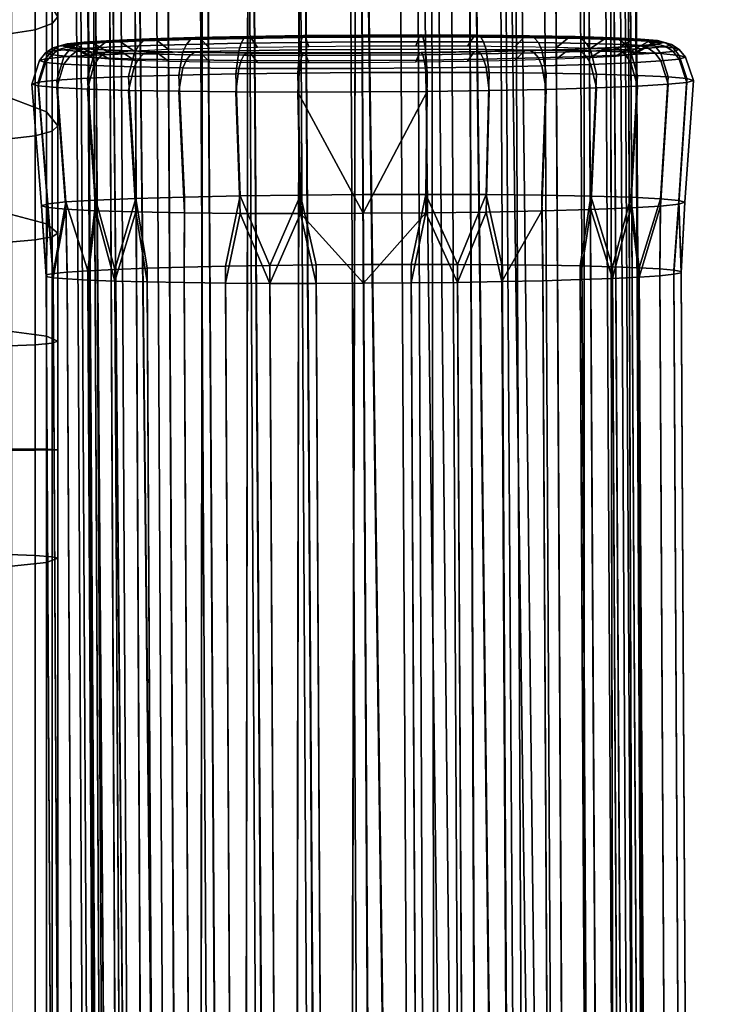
# Model space of a CAD drawing. Header units: millimetres. Extents: x -270 to 270, y -271 to 337.
# Tile 412 of 460: x 238 to 269, y 114 to 158. Entities that reach past the tile are written whole.
import ezdxf

# ---------------------------------------------------------------- set-up
doc = ezdxf.new("R2010")
doc.units = ezdxf.units.MM
doc.header["$MEASUREMENT"] = 0
for name, color, linetype in [('podnoz', 7, 'Continuous'), ('podrucky dopl', 251, 'Continuous'), ('ram', 7, 'Continuous')]:
    doc.layers.add(name, color=color, linetype=linetype)

msp = doc.modelspace()

# ---------------------------------------------------------------- meshes
at = {"layer": 'podnoz'}
mesh = msp.add_polyface(dxfattribs=at)
corners = [(240.059, 252.184, 15.725), (242.268, -156.572, 15.725), (242.059, -156.573, 18), (239.85, 252.182, 18), (241.887, 252.193, 11.16), (244.097, -156.562, 11.16), (242.937, -156.568, 13.399), (240.728, 252.187, 13.399), (245.509, 252.213, 7.538), (247.719, -156.542, 7.538), (245.72, -156.553, 9.161), (243.511, 252.202, 9.161), (250.075, 252.238, 5.709), (252.284, -156.518, 5.709), (249.958, -156.53, 6.378), (247.748, 252.225, 6.378), (254.624, 252.262, 5.709), (256.833, -156.493, 5.709), (254.559, -156.505, 5.5), (252.35, 252.25, 5.5), (259.189, 252.287, 7.538), (261.399, -156.469, 7.538), (259.16, -156.481, 6.378), (256.95, 252.275, 6.378), (262.812, 252.307, 11.16), (265.021, -156.449, 11.16), (263.397, -156.458, 9.161), (261.188, 252.298, 9.161), (264.641, 252.316, 15.725), (266.85, -156.439, 15.725), (266.181, -156.443, 13.399), (263.972, 252.313, 13.399), (264.641, 252.316, 20.275), (266.85, -156.439, 20.275), (267.059, -156.438, 18), (264.849, 252.318, 18), (262.812, 252.307, 24.84), (265.021, -156.449, 24.84), (266.181, -156.443, 22.601), (263.972, 252.313, 22.601), (259.189, 252.287, 28.462), (261.399, -156.469, 28.462), (263.397, -156.458, 26.839), (261.188, 252.298, 26.839), (254.624, 252.262, 30.291), (256.833, -156.493, 30.291), (259.16, -156.481, 29.622), (256.95, 252.275, 29.622), (250.075, 252.238, 30.291), (252.284, -156.518, 30.291), (254.559, -156.505, 30.5), (252.35, 252.25, 30.5), (245.509, 252.213, 28.462), (247.719, -156.542, 28.462), (249.958, -156.53, 29.622), (247.748, 252.225, 29.622), (241.887, 252.193, 24.84), (244.097, -156.562, 24.84), (245.72, -156.553, 26.839), (243.511, 252.202, 26.839), (240.059, 252.184, 20.275), (242.268, -156.572, 20.275), (242.937, -156.568, 22.601), (240.728, 252.187, 22.601), (253.162, 197.671, 636.814), (254.685, -80.934, 645.017), (256.959, -80.928, 644.804), (258.121, 197.807, 635.776), (259.285, -80.935, 644.132), (261.522, -80.957, 642.968), (256.482, 197.777, 636.358), (263.518, -80.994, 641.342), (260.2, 197.819, 634.628), (246.124, 195.941, 614.053), (248.205, 195.952, 612.904), (247.81, -81.646, 622.076), (250.556, 196, 612.147), (253.162, 196.088, 611.865), (252.373, -81.675, 620.24)]
mesh.append_faces([[corners[k] for k in face] for face in [(0, 1, 2, 3), (4, 5, 6, 7), (7, 6, 1, 0), (8, 9, 10, 11), (12, 13, 14, 15), (15, 14, 9, 8), (11, 10, 5, 4), (16, 17, 18, 19), (20, 21, 22, 23), (23, 22, 17, 16), (24, 25, 26, 27), (28, 29, 30, 31), (31, 30, 25, 24), (27, 26, 21, 20), (19, 18, 13, 12), (32, 33, 34, 35), (36, 37, 38, 39), (39, 38, 33, 32), (40, 41, 42, 43), (44, 45, 46, 47), (47, 46, 41, 40), (43, 42, 37, 36), (48, 49, 50, 51), (52, 53, 54, 55), (55, 54, 49, 48), (56, 57, 58, 59), (60, 61, 62, 63), (3, 2, 61, 60), (63, 62, 57, 56), (59, 58, 53, 52), (51, 50, 45, 44), (35, 34, 29, 28), (64, 65, 66, 66), (67, 68, 69, 69), (68, 70, 66, 66), (71, 72, 69, 69), (73, 74, 75, 75), (76, 77, 78, 78)]])
mesh = msp.add_polyface(dxfattribs=at)
corners = [(263.48, 196.852, 617.283), (264.214, 198.677, 618.529), (264.626, 197.03, 619.358), (259.686, 196.469, 613.686), (260.613, 199.302, 614.219), (261.994, 196.678, 615.496), (255.447, 197.398, 612.003), (255.769, 196.211, 612.133), (253.162, 196.088, 611.865), (250.575, 199.393, 611.899), (250.556, 196, 612.147), (245.997, 201.777, 613.608), (248.205, 195.952, 612.904), (246.124, 195.941, 614.053), (244.331, 195.962, 615.542), (248.194, 200.565, 612.535), (258.12, 196.354, 612.878), (253.137, 198.28, 611.726), (240.947, 196.55, 626.975), (243.051, -81.228, 637.141), (241.699, 196.73, 629.322), (242.845, 196.908, 631.397), (245.841, -81.089, 641.372), (244.331, 197.082, 633.184), (244.214, -81.156, 639.377), (247.842, -81.03, 642.992), (248.204, 197.405, 635.802), (246.124, 197.249, 634.664), (250.083, -80.984, 644.147), (250.556, 197.548, 636.547), (252.41, -80.952, 644.812), (253.162, 197.671, 636.814), (259.285, -80.935, 644.132), (258.121, 197.807, 635.776), (256.482, 197.777, 636.358), (260.2, 197.819, 634.628), (261.522, -80.957, 642.968), (263.518, -80.994, 641.342), (261.994, 197.797, 633.138), (265.377, 197.54, 626.912), (264.625, 197.658, 629.263), (266.295, -81.104, 637.102), (263.48, 197.744, 631.344), (265.139, -81.044, 639.342), (256.959, -80.928, 644.804), (266.96, -81.169, 634.775), (265.652, 197.386, 624.308), (245.813, -81.609, 623.702), (250.047, -81.668, 620.912), (244.193, -81.559, 625.703), (241.699, 196.101, 619.417), (242.845, 196.016, 617.337), (242.371, -81.434, 630.269), (240.673, 196.374, 624.372), (240.947, 196.22, 621.768), (243.037, -81.499, 627.942), (265.118, -81.447, 625.667), (265.377, 197.209, 621.705), (266.281, -81.375, 627.903), (263.491, -81.514, 623.672), (256.922, -81.651, 620.232), (261.49, -81.573, 622.053), (259.249, -81.619, 620.897), (266.954, -81.303, 630.228), (242.378, -81.3, 634.816)]
mesh.append_faces([[corners[k] for k in face] for face in [(0, 1, 2, 2), (3, 4, 5, 5), (6, 7, 8, 8), (9, 8, 10, 10), (11, 12, 13, 13), (11, 13, 14, 14), (15, 10, 12, 12), (6, 16, 7, 7), (17, 6, 8, 8), (18, 19, 20, 20), (21, 22, 23, 23), (20, 24, 21, 21), (25, 26, 27, 27), (26, 28, 29, 29), (23, 22, 27, 27), (29, 30, 31, 31), (32, 33, 34, 34), (35, 33, 36, 36), (37, 38, 35, 35), (39, 40, 41, 41), (42, 43, 40, 40), (38, 37, 42, 42), (34, 31, 44, 44), (45, 46, 39, 39), (13, 47, 14, 14), (10, 48, 12, 12), (49, 50, 51, 51), (52, 53, 54, 54), (55, 54, 50, 50), (47, 51, 14, 14), (0, 2, 56, 56), (57, 58, 2, 2), (5, 0, 59, 59), (7, 60, 8, 8), (16, 3, 61, 61), (3, 5, 59, 59), (7, 16, 62, 62), (63, 57, 46, 46), (18, 53, 64, 64)]])
mesh = msp.add_polyface(dxfattribs=at)
corners = [(266.311, -86.946, 627.83), (266.281, -81.375, 627.903), (266.954, -81.303, 630.228), (266.984, -87.072, 630.151), (263.519, -86.724, 623.603), (263.491, -81.514, 623.672), (265.118, -81.447, 625.667), (265.146, -86.827, 625.596), (259.276, -86.592, 620.831), (259.249, -81.619, 620.897), (261.49, -81.573, 622.053), (261.517, -86.645, 621.986), (254.673, -86.568, 619.963), (254.646, -81.669, 620.027), (256.922, -81.651, 620.232), (256.948, -86.567, 620.167), (250.074, -86.642, 620.847), (250.047, -81.668, 620.912), (252.373, -81.675, 620.24), (252.399, -86.592, 620.175), (245.842, -86.82, 623.633), (245.813, -81.609, 623.702), (247.81, -81.646, 622.076), (247.837, -86.719, 622.009), (240.673, 196.374, 624.372), (242.166, -81.368, 632.543), (242.378, -81.3, 634.816), (241.699, 196.73, 629.322), (243.051, -81.228, 637.141), (244.214, -81.156, 639.377), (240.947, 196.55, 626.975), (246.124, 197.249, 634.664), (245.841, -81.089, 641.372), (247.842, -81.03, 642.992), (250.556, 197.548, 636.547), (250.083, -80.984, 644.147), (252.41, -80.952, 644.812), (248.204, 197.405, 635.802), (242.845, 196.908, 631.397), (263.48, 197.744, 631.344), (263.518, -80.994, 641.342), (265.139, -81.044, 639.342), (265.377, 197.54, 626.912), (266.295, -81.104, 637.102), (266.96, -81.169, 634.775), (264.625, 197.658, 629.263), (254.685, -80.934, 645.017), (253.162, 197.671, 636.814), (265.652, 197.386, 624.308), (267.166, -81.234, 632.501), (264.626, 197.03, 619.358), (265.377, 197.209, 621.705), (259.686, 196.469, 613.686), (255.769, 196.211, 612.133), (258.12, 196.354, 612.878), (263.48, 196.852, 617.283), (253.162, 196.088, 611.865), (248.205, 195.952, 612.904), (250.556, 196, 612.147), (242.845, 196.016, 617.337), (244.193, -81.559, 625.703), (240.947, 196.22, 621.768), (243.037, -81.499, 627.942), (242.371, -81.434, 630.269), (241.699, 196.101, 619.417), (246.124, 195.941, 614.053)]
mesh.append_faces([[corners[k] for k in face] for face in [(0, 1, 2, 3), (4, 5, 6, 7), (7, 6, 1, 0), (8, 9, 10, 11), (12, 13, 14, 15), (15, 14, 9, 8), (11, 10, 5, 4), (16, 17, 18, 19), (20, 21, 22, 23), (23, 22, 17, 16), (19, 18, 13, 12), (24, 25, 26, 26), (27, 28, 29, 29), (28, 30, 26, 26), (31, 32, 33, 33), (34, 35, 36, 36), (35, 37, 33, 33), (32, 38, 29, 29), (39, 40, 41, 41), (42, 43, 44, 44), (43, 45, 41, 41), (46, 47, 36, 36), (48, 49, 2, 2), (50, 1, 6, 6), (1, 51, 2, 2), (52, 5, 10, 10), (53, 9, 14, 14), (9, 54, 10, 10), (5, 55, 6, 6), (56, 13, 18, 18), (57, 17, 22, 22), (17, 58, 18, 18), (59, 21, 60, 60), (61, 62, 63, 63), (24, 63, 25, 25), (62, 64, 60, 60), (21, 65, 22, 22), (13, 56, 14, 14), (49, 48, 44, 44)]])
at = {"layer": 'podrucky dopl'}
mesh = msp.add_polyface(dxfattribs=at)
corners = [(250.628, 156.845, 611.693), (253.376, 156.852, 611.422), (253.377, 156.615, 611.089), (250.562, 156.608, 611.367), (250.701, 156.958, 612.06), (253.376, 156.965, 611.796), (250.779, 156.944, 612.453), (253.376, 156.951, 612.197), (250.939, 156.524, 613.262), (253.378, 156.53, 613.022), (247.984, 156.855, 612.495), (247.856, 156.618, 612.188), (248.128, 156.967, 612.84), (248.282, 156.953, 613.211), (248.595, 156.532, 613.973), (245.549, 156.88, 613.797), (245.361, 156.643, 613.521), (245.758, 156.992, 614.107), (245.98, 156.977, 614.441), (246.434, 156.555, 615.128), (243.414, 156.92, 615.548), (243.175, 156.684, 615.315), (243.68, 157.031, 615.812), (243.963, 157.014, 616.096), (244.54, 156.59, 616.683), (244.54, 157.11, 634.353), (242.985, 157.046, 632.459), (242.308, 157.5, 632.897), (243.963, 157.568, 634.913), (245.361, 157.349, 637.505), (243.175, 157.284, 635.712), (242.975, 156.938, 635.925), (245.204, 157.004, 637.754), (245.549, 157.569, 637.217), (243.414, 157.506, 635.466), (245.758, 157.662, 636.9), (243.68, 157.601, 635.196), (245.98, 157.627, 636.568), (246.434, 157.166, 635.906), (247.856, 157.401, 638.838), (247.748, 157.058, 639.112), (247.984, 157.62, 638.518), (248.128, 157.712, 638.166), (248.282, 157.676, 637.797), (248.595, 157.211, 637.06), (250.562, 157.44, 639.658), (250.509, 157.098, 639.949), (250.628, 157.658, 639.319), (250.701, 157.749, 638.946), (250.779, 157.712, 638.554), (250.939, 157.245, 637.771), (253.377, 157.464, 639.935), (253.379, 157.121, 640.231), (253.376, 157.681, 639.589), (253.376, 157.771, 639.209), (253.376, 157.733, 638.809), (253.378, 157.265, 638.011), (255.817, 157.271, 637.77), (255.973, 157.74, 638.553), (255.817, 156.551, 613.261), (255.973, 156.972, 612.453)]
mesh.append_faces([[corners[k] for k in face] for face in [(0, 1, 2, 3), (4, 5, 1, 0), (6, 7, 5, 4), (8, 9, 7, 6), (10, 0, 3, 11), (12, 4, 0, 10), (13, 6, 4, 12), (14, 8, 6, 13), (15, 10, 11, 16), (17, 12, 10, 15), (18, 13, 12, 17), (19, 14, 13, 18), (20, 15, 16, 21), (22, 17, 15, 20), (23, 18, 17, 22), (24, 19, 18, 23), (25, 26, 27, 28), (29, 30, 31, 32), (33, 34, 30, 29), (35, 36, 34, 33), (37, 28, 36, 35), (38, 25, 28, 37), (39, 29, 32, 40), (41, 33, 29, 39), (42, 35, 33, 41), (43, 37, 35, 42), (44, 38, 37, 43), (45, 39, 40, 46), (47, 41, 39, 45), (48, 42, 41, 47), (49, 43, 42, 48), (50, 44, 43, 49), (51, 45, 46, 52), (53, 47, 45, 51), (54, 48, 47, 53), (55, 49, 48, 54), (56, 50, 49, 55), (57, 56, 55, 58), (9, 59, 60, 7)]])
mesh = msp.add_polyface(dxfattribs=at)
corners = [(256.25, 157.129, 639.948), (253.379, 157.121, 640.231), (253.385, 156.069, 640.616), (256.325, 156.077, 640.326), (256.192, 157.471, 639.657), (253.377, 157.464, 639.935), (256.125, 157.688, 639.318), (253.376, 157.681, 639.589), (256.051, 157.778, 638.945), (253.376, 157.771, 639.209), (255.973, 157.74, 638.553), (253.376, 157.733, 638.809), (259.011, 157.119, 639.111), (259.151, 156.067, 639.468), (258.899, 157.461, 638.836), (258.768, 157.678, 638.516), (258.623, 157.769, 638.164), (258.47, 157.731, 637.795), (258.162, 157.263, 637.059), (255.817, 157.271, 637.77), (261.394, 157.435, 637.503), (261.555, 157.093, 637.751), (261.204, 157.653, 637.214), (260.994, 157.744, 636.897), (260.771, 157.707, 636.565), (260.323, 157.241, 635.904), (263.58, 157.395, 635.709), (263.784, 157.051, 635.921), (263.339, 157.613, 635.462), (263.071, 157.706, 635.193), (262.788, 157.669, 634.91), (262.217, 157.205, 634.35), (263.771, 157.158, 632.456), (264.444, 157.619, 632.894), (261.394, 156.73, 613.519), (263.58, 156.794, 615.312), (263.784, 156.439, 615.12), (261.555, 156.373, 613.291), (261.204, 156.964, 613.794), (263.339, 157.027, 615.545), (260.994, 157.074, 614.105), (263.071, 157.135, 615.809), (260.771, 157.057, 614.439), (262.788, 157.116, 616.093), (260.323, 156.63, 615.126), (262.217, 156.686, 616.68), (258.768, 156.913, 612.493), (258.899, 156.677, 612.186), (258.623, 157.024, 612.839), (258.47, 157.008, 613.209), (258.162, 156.584, 613.972), (256.125, 156.875, 611.692), (256.192, 156.638, 611.366), (256.051, 156.987, 612.059), (255.973, 156.972, 612.453), (255.817, 156.551, 613.261), (253.376, 156.852, 611.422), (253.377, 156.615, 611.089), (253.376, 156.965, 611.796), (253.376, 156.951, 612.197)]
mesh.append_faces([[corners[k] for k in face] for face in [(0, 1, 2, 3), (4, 5, 1, 0), (6, 7, 5, 4), (8, 9, 7, 6), (10, 11, 9, 8), (12, 0, 3, 13), (14, 4, 0, 12), (15, 6, 4, 14), (16, 8, 6, 15), (17, 10, 8, 16), (18, 19, 10, 17), (20, 14, 12, 21), (22, 15, 14, 20), (23, 16, 15, 22), (24, 17, 16, 23), (25, 18, 17, 24), (26, 20, 21, 27), (28, 22, 20, 26), (29, 23, 22, 28), (30, 24, 23, 29), (31, 25, 24, 30), (32, 31, 30, 33), (34, 35, 36, 37), (38, 39, 35, 34), (40, 41, 39, 38), (42, 43, 41, 40), (44, 45, 43, 42), (46, 38, 34, 47), (48, 40, 38, 46), (49, 42, 40, 48), (50, 44, 42, 49), (51, 46, 47, 52), (53, 48, 46, 51), (54, 49, 48, 53), (55, 50, 49, 54), (56, 51, 52, 57), (58, 53, 51, 56), (59, 54, 53, 58)]])
mesh = msp.add_polyface(dxfattribs=at)
corners = [(241.661, 156.973, 617.683), (243.414, 156.92, 615.548), (243.175, 156.684, 615.315), (241.38, 156.739, 617.501), (241.975, 157.083, 617.889), (243.68, 157.031, 615.812), (242.308, 157.065, 618.113), (243.963, 157.014, 616.096), (242.985, 156.637, 618.576), (244.54, 156.59, 616.683), (240.047, 156.805, 619.995), (241.145, 156.382, 617.352), (239.785, 156.45, 619.896), (240.359, 157.038, 620.118), (240.708, 157.146, 620.259), (241.078, 157.126, 620.413), (241.83, 156.695, 620.737), (239.226, 156.88, 622.701), (238.947, 156.527, 622.655), (239.558, 157.111, 622.76), (239.927, 157.217, 622.831), (240.32, 157.195, 622.909), (241.119, 156.76, 623.081), (238.949, 156.961, 625.514), (238.665, 156.609, 625.525), (239.287, 157.19, 625.508), (239.664, 157.294, 625.505), (240.064, 157.27, 625.505), (240.878, 156.83, 625.518), (239.226, 157.046, 628.328), (238.947, 156.695, 628.394), (239.558, 157.273, 628.255), (239.927, 157.374, 628.178), (240.32, 157.348, 628.101), (241.119, 156.903, 627.956), (240.047, 157.13, 631.033), (239.785, 156.781, 631.153), (240.359, 157.355, 630.897), (240.708, 157.454, 630.75), (241.078, 157.425, 630.597), (241.83, 156.976, 630.299), (241.38, 157.21, 633.527), (241.145, 156.863, 633.696), (241.661, 157.433, 633.332), (241.975, 157.531, 633.119), (242.308, 157.5, 632.897), (242.985, 157.046, 632.459), (243.175, 157.284, 635.712), (242.975, 156.938, 635.925), (243.414, 157.506, 635.466), (243.68, 157.601, 635.196), (243.963, 157.568, 634.913)]
mesh.append_faces([[corners[k] for k in face] for face in [(0, 1, 2, 3), (4, 5, 1, 0), (6, 7, 5, 4), (8, 9, 7, 6), (10, 3, 11, 12), (13, 0, 3, 10), (14, 4, 0, 13), (15, 6, 4, 14), (16, 8, 6, 15), (17, 10, 12, 18), (19, 13, 10, 17), (20, 14, 13, 19), (21, 15, 14, 20), (22, 16, 15, 21), (23, 17, 18, 24), (25, 19, 17, 23), (26, 20, 19, 25), (27, 21, 20, 26), (28, 22, 21, 27), (29, 23, 24, 30), (31, 25, 23, 29), (32, 26, 25, 31), (33, 27, 26, 32), (34, 28, 27, 33), (35, 29, 30, 36), (37, 31, 29, 35), (38, 32, 31, 37), (39, 33, 32, 38), (40, 34, 33, 39), (41, 35, 36, 42), (43, 37, 35, 41), (44, 38, 37, 43), (45, 39, 38, 44), (46, 40, 39, 45), (47, 41, 42, 48), (49, 43, 41, 47), (50, 44, 43, 49), (51, 45, 44, 50)]])
mesh = msp.add_polyface(dxfattribs=at)
corners = [(265.375, 157.34, 633.523), (263.58, 157.395, 635.709), (263.784, 157.051, 635.921), (265.614, 156.995, 633.692), (265.091, 157.56, 633.328), (263.339, 157.613, 635.462), (264.777, 157.654, 633.115), (263.071, 157.706, 635.193), (264.444, 157.619, 632.894), (262.788, 157.669, 634.91), (266.708, 157.274, 631.029), (266.975, 156.928, 631.149), (266.394, 157.495, 630.893), (266.044, 157.591, 630.745), (265.674, 157.558, 630.593), (264.927, 157.101, 630.296), (263.771, 157.158, 632.456), (267.529, 157.198, 628.323), (267.812, 156.851, 628.39), (267.195, 157.422, 628.251), (266.824, 157.519, 628.174), (266.432, 157.489, 628.097), (265.638, 157.036, 627.952), (267.806, 157.117, 625.51), (268.095, 156.768, 625.52), (267.466, 157.343, 625.503), (267.088, 157.442, 625.5), (266.688, 157.414, 625.501), (265.878, 156.965, 625.514), (267.529, 157.033, 622.696), (267.812, 156.682, 622.651), (267.195, 157.26, 622.756), (266.824, 157.362, 622.826), (266.432, 157.336, 622.905), (265.638, 156.892, 623.077), (266.708, 156.949, 619.991), (266.975, 156.597, 619.891), (266.394, 157.178, 620.114), (266.044, 157.282, 620.255), (265.674, 157.259, 620.409), (264.927, 156.819, 620.733), (265.375, 156.868, 617.497), (265.614, 156.515, 617.349), (265.091, 157.1, 617.679), (264.777, 157.206, 617.886), (264.444, 157.184, 618.109), (263.771, 156.75, 618.573), (263.58, 156.794, 615.312), (263.784, 156.439, 615.12), (263.339, 157.027, 615.545), (263.071, 157.135, 615.809), (262.788, 157.116, 616.093), (262.217, 156.686, 616.68)]
mesh.append_faces([[corners[k] for k in face] for face in [(0, 1, 2, 3), (4, 5, 1, 0), (6, 7, 5, 4), (8, 9, 7, 6), (10, 0, 3, 11), (12, 4, 0, 10), (13, 6, 4, 12), (14, 8, 6, 13), (15, 16, 8, 14), (17, 10, 11, 18), (19, 12, 10, 17), (20, 13, 12, 19), (21, 14, 13, 20), (22, 15, 14, 21), (23, 17, 18, 24), (25, 19, 17, 23), (26, 20, 19, 25), (27, 21, 20, 26), (28, 22, 21, 27), (29, 23, 24, 30), (31, 25, 23, 29), (32, 26, 25, 31), (33, 27, 26, 32), (34, 28, 27, 33), (35, 29, 30, 36), (37, 31, 29, 35), (38, 32, 31, 37), (39, 33, 32, 38), (40, 34, 33, 39), (41, 35, 36, 42), (43, 37, 35, 41), (44, 38, 37, 43), (45, 39, 38, 44), (46, 40, 39, 45), (47, 41, 42, 48), (49, 43, 41, 47), (50, 44, 43, 49), (51, 45, 44, 50), (52, 46, 45, 51)]])
mesh = msp.add_polyface(dxfattribs=at)
corners = [(250.509, 156.249, 611.097), (253.379, 156.256, 610.813), (253.385, 155.183, 610.491), (250.445, 155.176, 610.781), (250.562, 156.608, 611.367), (253.377, 156.615, 611.089), (247.748, 156.259, 611.934), (247.619, 155.186, 611.639), (247.856, 156.618, 612.188), (245.204, 156.285, 613.294), (245.014, 155.213, 613.031), (245.361, 156.643, 613.521), (242.975, 156.327, 615.123), (242.73, 155.256, 614.905), (243.175, 156.684, 615.315), (241.145, 156.382, 617.352), (240.856, 155.313, 617.187), (241.38, 156.739, 617.501), (239.785, 156.45, 619.896), (239.464, 155.382, 619.792), (238.947, 156.527, 622.655), (238.606, 155.46, 622.617), (238.665, 156.609, 625.525), (238.316, 155.545, 625.556), (238.947, 156.695, 628.394), (238.606, 155.633, 628.494), (239.785, 156.781, 631.153), (239.464, 155.721, 631.32), (241.145, 156.863, 633.696), (240.856, 155.805, 633.924), (242.975, 156.938, 635.925), (242.73, 155.882, 636.206), (245.204, 157.004, 637.754), (245.014, 155.949, 638.079), (247.748, 157.058, 639.112), (247.619, 156.005, 639.47), (250.509, 157.098, 639.949), (250.445, 156.045, 640.327), (253.379, 157.121, 640.231), (253.385, 156.069, 640.616), (240.875, 147.047, 633.059), (241.23, 150.258, 633.857), (239.876, 150.176, 631.324), (243.053, 150.333, 636.076), (245.273, 150.399, 637.897), (239.043, 150.091, 628.577), (238.761, 150.005, 625.719), (247.808, 149.656, 612.185), (250.556, 149.646, 611.351), (245.273, 149.682, 613.539), (243.053, 149.724, 615.361), (241.23, 149.779, 617.581), (239.876, 149.846, 620.113), (239.043, 149.923, 622.861), (249.158, 147.286, 639.661), (250.556, 150.491, 640.083), (247.808, 150.452, 639.25), (253.415, 150.515, 640.365)]
mesh.append_faces([[corners[k] for k in face] for face in [(0, 1, 2, 3), (4, 5, 1, 0), (6, 0, 3, 7), (8, 4, 0, 6), (9, 6, 7, 10), (11, 8, 6, 9), (12, 9, 10, 13), (14, 11, 9, 12), (15, 12, 13, 16), (17, 14, 12, 15), (18, 15, 16, 19), (20, 18, 19, 21), (22, 20, 21, 23), (24, 22, 23, 25), (26, 24, 25, 27), (28, 26, 27, 29), (30, 28, 29, 31), (32, 30, 31, 33), (34, 32, 33, 35), (36, 34, 35, 37), (38, 36, 37, 39), (40, 41, 42, 42), (43, 31, 29, 41), (44, 33, 31, 43), (45, 25, 23, 46), (47, 7, 3, 48), (49, 10, 7, 47), (50, 13, 10, 49), (51, 16, 13, 50), (52, 19, 16, 51), (19, 52, 53, 21), (21, 53, 46, 23), (54, 55, 56, 56), (55, 37, 35, 56), (25, 45, 42, 27), (37, 55, 57, 39), (27, 42, 41, 29), (56, 35, 33, 44)]])
mesh = msp.add_polyface(dxfattribs=at)
corners = [(261.555, 157.093, 637.751), (259.011, 157.119, 639.111), (259.151, 156.067, 639.468), (261.757, 156.04, 638.076), (263.784, 157.051, 635.921), (264.04, 155.997, 636.203), (265.614, 156.995, 633.692), (265.914, 155.94, 633.92), (266.975, 156.928, 631.149), (267.307, 155.871, 631.315), (267.812, 156.851, 628.39), (268.164, 155.793, 628.49), (268.095, 156.768, 625.52), (268.454, 155.708, 625.551), (267.812, 156.682, 622.651), (268.164, 155.62, 622.613), (266.975, 156.597, 619.891), (267.307, 155.532, 619.787), (265.614, 156.515, 617.349), (265.914, 155.448, 617.183), (263.784, 156.439, 615.12), (264.04, 155.371, 614.901), (261.555, 156.373, 613.291), (261.757, 155.303, 613.028), (259.011, 156.32, 611.932), (259.151, 155.248, 611.637), (258.899, 156.677, 612.186), (261.394, 156.73, 613.519), (256.25, 156.28, 611.096), (256.325, 155.208, 610.78), (256.192, 156.638, 611.366), (253.379, 156.256, 610.813), (253.385, 155.183, 610.491), (253.377, 156.615, 611.089), (267.892, 147.012, 626.891), (268.069, 150.164, 625.714), (267.788, 150.246, 628.572), (266.954, 150.323, 631.32), (263.777, 149.836, 615.357), (265.6, 149.911, 617.577), (261.557, 149.77, 613.536), (256.274, 150.522, 640.083), (256.325, 156.077, 640.326), (253.385, 156.069, 640.616), (253.415, 150.515, 640.365), (257.706, 147.333, 639.659), (259.023, 150.513, 639.249), (261.557, 150.487, 637.895), (264.769, 147.229, 634.845), (265.6, 150.39, 633.853), (263.777, 150.445, 636.073), (267.788, 150.078, 622.857), (266.954, 149.993, 620.109), (256.274, 149.677, 611.35), (259.023, 149.717, 612.183), (250.556, 149.646, 611.351), (250.445, 155.176, 610.781), (253.415, 149.662, 611.068)]
mesh.append_faces([[corners[k] for k in face] for face in [(0, 1, 2, 3), (4, 0, 3, 5), (6, 4, 5, 7), (8, 6, 7, 9), (10, 8, 9, 11), (12, 10, 11, 13), (14, 12, 13, 15), (16, 14, 15, 17), (18, 16, 17, 19), (20, 18, 19, 21), (22, 20, 21, 23), (24, 22, 23, 25), (26, 27, 22, 24), (28, 24, 25, 29), (30, 26, 24, 28), (31, 28, 29, 32), (33, 30, 28, 31), (34, 35, 36, 36), (36, 11, 9, 37), (38, 21, 19, 39), (40, 23, 21, 38), (41, 42, 43, 44), (45, 46, 41, 41), (46, 2, 42, 41), (47, 3, 2, 46), (48, 49, 50, 50), (50, 5, 3, 47), (49, 7, 5, 50), (7, 49, 37, 9), (13, 35, 51, 15), (11, 36, 35, 13), (52, 17, 15, 51), (53, 29, 25, 54), (23, 40, 54, 25), (17, 52, 39, 19), (55, 56, 57, 57), (56, 32, 57, 57), (53, 57, 29, 29), (29, 57, 32, 32)]])
mesh = msp.add_polyface(dxfattribs=at)
corners = [(247.141, 146.484, 612.753), (245.265, 146.506, 613.836), (245.273, 149.682, 613.539), (247.808, 149.656, 612.185), (243.57, 146.536, 615.187), (243.053, 149.724, 615.361), (240.875, 146.621, 618.565), (239.935, 146.674, 620.517), (239.876, 149.846, 620.113), (241.23, 149.779, 617.581), (239.043, 150.091, 628.577), (238.761, 150.005, 625.719), (238.973, 146.856, 626.896), (239.296, 146.921, 629.038), (238.973, 146.792, 624.729), (239.043, 149.923, 622.861), (239.876, 150.176, 631.324), (243.053, 150.333, 636.076), (242.096, 147.107, 634.849), (243.57, 147.161, 636.436), (245.265, 147.21, 637.787), (245.273, 150.399, 637.897), (239.935, 146.985, 631.107), (241.23, 150.258, 633.857), (247.808, 150.452, 639.25), (247.141, 147.252, 638.87), (251.271, 147.312, 640.142), (250.556, 150.491, 640.083), (249.158, 147.286, 639.661), (249.158, 146.472, 611.961), (250.556, 149.646, 611.351), (242.096, 146.575, 616.775), (253.415, 150.515, 640.365), (253.433, 147.328, 640.304), (239.296, 146.731, 622.587), (256.274, 150.522, 640.083), (255.594, 147.335, 640.142), (257.706, 147.333, 639.659), (259.724, 147.32, 638.868), (261.601, 147.299, 637.784), (261.557, 150.487, 637.895), (259.023, 150.513, 639.249), (263.295, 147.268, 636.433), (263.777, 150.445, 636.073), (265.989, 147.183, 633.055), (265.6, 150.39, 633.853), (264.769, 147.229, 634.845), (266.93, 147.131, 631.103), (266.954, 150.323, 631.32), (267.788, 150.246, 628.572), (267.568, 147.073, 629.033), (267.892, 147.012, 626.891), (267.568, 146.884, 622.583), (266.93, 146.819, 620.513), (266.954, 149.993, 620.109), (267.788, 150.078, 622.857), (263.295, 146.643, 615.184), (261.601, 146.594, 613.834), (261.557, 149.77, 613.536), (263.777, 149.836, 615.357), (265.6, 149.911, 617.577), (264.769, 146.698, 616.772), (259.023, 149.717, 612.183), (259.724, 146.552, 612.751), (265.989, 146.757, 618.561), (268.069, 150.164, 625.714), (267.892, 146.948, 624.725), (257.706, 146.518, 611.96), (256.274, 149.677, 611.35), (253.415, 149.662, 611.068), (253.433, 146.476, 611.316)]
mesh.append_faces([[corners[k] for k in face] for face in [(0, 1, 2, 3), (1, 4, 5, 2), (6, 7, 8, 9), (10, 11, 12, 13), (14, 12, 11, 11), (11, 15, 14, 14), (16, 10, 13, 13), (17, 18, 19, 19), (19, 20, 21, 17), (13, 22, 16, 16), (17, 23, 18, 18), (24, 21, 20, 25), (26, 27, 28, 28), (24, 25, 28, 28), (29, 3, 30, 30), (9, 5, 31, 31), (32, 27, 26, 33), (34, 15, 8, 8), (35, 32, 33, 36), (37, 35, 36, 36), (38, 39, 40, 41), (39, 42, 43, 40), (38, 41, 37, 37), (44, 45, 46, 46), (47, 48, 44, 44), (43, 42, 46, 46), (49, 48, 47, 50), (50, 51, 49, 49), (48, 45, 44, 44), (52, 53, 54, 55), (56, 57, 58, 59), (59, 60, 61, 61), (62, 58, 63, 63), (57, 63, 58, 58), (54, 64, 60, 60), (65, 66, 55, 55), (62, 67, 68, 68), (30, 69, 70, 70), (68, 70, 69, 69)]])
mesh = msp.add_polyface(dxfattribs=at)
corners = [(267.892, 146.948, 624.725), (267.892, 147.012, 626.891), (269.016, -60.895, 633.006), (269.016, -60.959, 630.84), (267.568, 147.073, 629.033), (266.93, 147.131, 631.103), (268.054, -60.776, 637.218), (268.692, -60.834, 635.148), (265.989, 147.183, 633.055), (267.113, -60.724, 639.17), (264.769, 147.229, 634.845), (263.295, 147.268, 636.433), (264.418, -60.639, 642.548), (265.893, -60.678, 640.96), (261.601, 147.299, 637.784), (262.724, -60.609, 643.899), (259.724, 147.32, 638.868), (257.706, 147.333, 639.659), (258.83, -60.574, 645.774), (260.848, -60.587, 644.982), (255.594, 147.335, 640.142), (256.717, -60.572, 646.257), (267.568, 146.884, 622.583), (268.692, -61.023, 628.698), (254.556, -60.579, 646.419), (253.433, 147.328, 640.304), (251.271, 147.312, 640.142), (252.395, -60.595, 646.257), (249.158, 147.286, 639.661), (247.141, 147.252, 638.87), (248.265, -60.655, 644.984), (250.282, -60.621, 645.776), (245.265, 147.21, 637.787), (246.388, -60.697, 643.902), (243.57, 147.161, 636.436), (242.096, 147.107, 634.849), (243.22, -60.8, 640.964), (244.694, -60.746, 642.551), (240.875, 147.047, 633.059), (239.935, 146.985, 631.107), (241.059, -60.922, 637.222), (241.999, -60.86, 639.174), (239.296, 146.921, 629.038), (240.42, -60.986, 635.153), (251.271, 146.469, 611.479), (250.556, 149.646, 611.351), (253.433, 146.476, 611.316), (249.158, 146.472, 611.961), (247.141, 146.484, 612.753), (247.808, 149.656, 612.185), (240.875, 146.621, 618.565), (241.23, 149.779, 617.581), (242.096, 146.575, 616.775), (238.973, 146.792, 624.729), (239.043, 149.923, 622.861), (239.296, 146.731, 622.587), (239.876, 149.846, 620.113), (239.935, 146.674, 620.517), (243.053, 149.724, 615.361), (243.57, 146.536, 615.187), (239.876, 150.176, 631.324), (241.23, 150.258, 633.857), (267.788, 150.078, 622.857), (265.6, 149.911, 617.577), (265.989, 146.757, 618.561), (264.769, 146.698, 616.772), (263.777, 149.836, 615.357), (263.295, 146.643, 615.184), (266.954, 149.993, 620.109), (266.93, 146.819, 620.513), (255.594, 146.492, 611.478), (256.274, 149.677, 611.35), (257.706, 146.518, 611.96), (259.023, 149.717, 612.183), (259.724, 146.552, 612.751), (268.069, 150.164, 625.714)]
mesh.append_faces([[corners[k] for k in face] for face in [(0, 1, 2, 3), (4, 5, 6, 7), (5, 8, 9, 6), (1, 4, 7, 2), (10, 11, 12, 13), (11, 14, 15, 12), (16, 17, 18, 19), (17, 20, 21, 18), (14, 16, 19, 15), (8, 10, 13, 9), (22, 0, 3, 23), (24, 21, 20, 25), (25, 26, 27, 24), (28, 29, 30, 31), (29, 32, 33, 30), (26, 28, 31, 27), (34, 35, 36, 37), (38, 39, 40, 41), (39, 42, 43, 40), (35, 38, 41, 36), (32, 34, 37, 33), (44, 45, 46, 46), (47, 45, 44, 44), (48, 49, 47, 47), (50, 51, 52, 52), (53, 54, 55, 55), (56, 57, 55, 55), (58, 59, 52, 52), (38, 60, 39, 39), (61, 38, 35, 35), (22, 62, 0, 0), (63, 64, 65, 65), (66, 65, 67, 67), (64, 68, 69, 69), (70, 71, 72, 72), (72, 73, 74, 74), (46, 71, 70, 70), (75, 1, 0, 0)]])
mesh = msp.add_polyface(dxfattribs=at)
corners = [(253.433, 146.476, 611.316), (255.594, 146.492, 611.478), (256.717, -61.415, 617.593), (254.556, -61.431, 617.431), (257.706, 146.518, 611.96), (259.724, 146.552, 612.751), (260.848, -61.355, 618.866), (258.83, -61.389, 618.075), (261.601, 146.594, 613.834), (262.724, -61.313, 619.948), (263.295, 146.643, 615.184), (264.769, 146.698, 616.772), (265.893, -61.209, 622.887), (264.418, -61.264, 621.299), (265.989, 146.757, 618.561), (266.93, 146.819, 620.513), (268.054, -61.088, 626.628), (267.113, -61.15, 624.676), (267.568, 146.884, 622.583), (268.692, -61.023, 628.698), (238.973, 146.856, 626.896), (238.973, 146.792, 624.729), (240.097, -61.115, 630.844), (240.097, -61.051, 633.01), (239.296, 146.731, 622.587), (239.935, 146.674, 620.517), (241.059, -61.234, 626.632), (240.42, -61.176, 628.702), (240.875, 146.621, 618.565), (241.999, -61.286, 624.68), (242.096, 146.575, 616.775), (243.57, 146.536, 615.187), (244.694, -61.371, 621.302), (243.22, -61.332, 622.89), (245.265, 146.506, 613.836), (246.388, -61.401, 619.951), (247.141, 146.484, 612.753), (249.158, 146.472, 611.961), (250.282, -61.435, 618.076), (248.265, -61.423, 618.868), (251.271, 146.469, 611.479), (252.395, -61.438, 617.594), (239.296, 146.921, 629.038), (240.42, -60.986, 635.153), (241.035, -64.425, 626.415), (243.22, -60.8, 640.964), (244.211, -63.938, 642.378), (244.694, -60.746, 642.551), (242.389, -64.014, 640.159), (241.999, -60.86, 639.174), (252.395, -60.595, 646.257), (250.282, -60.621, 645.776), (251.714, -63.78, 646.386), (254.573, -63.756, 646.667), (254.556, -60.579, 646.419), (258.83, -60.574, 645.774), (256.717, -60.572, 646.257), (257.432, -63.749, 646.385), (260.848, -60.587, 644.982), (260.181, -63.759, 645.551), (262.715, -63.785, 644.197), (262.724, -60.609, 643.899), (268.112, -63.949, 637.622), (268.054, -60.776, 637.218), (267.113, -60.724, 639.17), (266.758, -63.882, 640.155), (265.893, -60.678, 640.96), (268.946, -64.026, 634.874), (269.016, -60.895, 633.006), (268.692, -60.834, 635.148), (269.228, -64.108, 632.016), (269.016, -60.959, 630.84), (262.715, -64.501, 619.838), (266.758, -64.361, 623.879), (257.432, -64.594, 617.652), (264.936, -64.436, 621.659), (268.946, -64.194, 629.159)]
mesh.append_faces([[corners[k] for k in face] for face in [(0, 1, 2, 3), (4, 5, 6, 7), (5, 8, 9, 6), (1, 4, 7, 2), (10, 11, 12, 13), (14, 15, 16, 17), (15, 18, 19, 16), (11, 14, 17, 12), (8, 10, 13, 9), (20, 21, 22, 23), (24, 25, 26, 27), (25, 28, 29, 26), (21, 24, 27, 22), (30, 31, 32, 33), (31, 34, 35, 32), (36, 37, 38, 39), (37, 40, 41, 38), (34, 36, 39, 35), (28, 30, 33, 29), (42, 20, 23, 43), (3, 41, 40, 0), (44, 26, 29, 29), (45, 46, 47, 47), (48, 45, 49, 49), (50, 51, 52, 52), (53, 54, 50, 52), (55, 56, 57, 57), (58, 55, 59, 59), (58, 59, 60, 61), (62, 63, 64, 64), (65, 64, 66, 66), (67, 68, 69, 69), (68, 70, 71, 71), (72, 9, 13, 13), (73, 12, 17, 17), (74, 2, 7, 7), (75, 13, 12, 12), (71, 76, 19, 19), (57, 56, 54, 53)]])
at = {"layer": 'ram'}
mesh = msp.add_polyface(dxfattribs=at)
corners = [(232.746, 153.405, 414.752), (232.5, 153.636, 413.485), (232.5, 148.753, 412.738), (232.746, 148.595, 414.016), (233.525, 153.191, 415.919), (233.525, 148.45, 415.194), (234.712, 153.051, 416.686), (234.712, 148.354, 415.967), (236, 153.006, 416.928), (236, 148.324, 416.211), (237.288, 153.051, 416.686), (237.288, 148.354, 415.967), (238.475, 153.191, 415.919), (238.475, 148.45, 415.194), (239.254, 153.405, 414.752), (239.254, 148.595, 414.016), (239.5, 153.636, 413.485), (239.5, 148.753, 412.738), (238.985, 154.275, 409.992), (238.985, 149.188, 409.214), (237.394, 154.886, 406.653), (237.394, 149.603, 405.845), (234.867, 155.384, 403.929), (234.867, 149.943, 403.096), (231.784, 155.714, 402.125), (231.784, 150.167, 401.276), (228.307, 155.873, 401.256), (228.307, 150.275, 400.4), (230.5, 152.017, 422.338), (230.254, 151.785, 423.605), (230.254, 147.493, 422.948), (230.5, 147.651, 421.67), (230.254, 152.249, 421.07), (230.254, 147.809, 420.391), (232.746, 158.298, 415.8), (232.5, 158.605, 414.548), (233.525, 158.015, 416.952), (234.712, 157.829, 417.709), (236, 157.771, 417.947), (237.288, 157.829, 417.709), (238.475, 158.015, 416.952), (239.254, 158.298, 415.8), (239.5, 158.605, 414.548), (238.985, 159.451, 411.1), (237.394, 160.26, 407.804), (234.867, 160.92, 405.114), (231.784, 161.358, 403.333), (228.307, 161.568, 402.475), (230.5, 156.459, 423.289), (230.254, 156.153, 424.54), (230.254, 156.767, 422.038), (229.475, 157.05, 420.885), (229.475, 152.462, 419.903), (232.746, 163.12, 417.138), (232.5, 163.501, 415.907), (233.525, 162.769, 418.271), (234.712, 162.538, 419.015), (236, 162.465, 419.25), (237.288, 162.538, 419.015), (238.475, 162.769, 418.271), (239.254, 163.12, 417.138), (239.5, 163.501, 415.907), (238.985, 164.552, 412.516), (237.394, 165.557, 409.273), (234.867, 166.376, 406.628), (231.784, 166.919, 404.876), (228.307, 167.181, 404.033), (230.254, 160.456, 425.734), (229.475, 160.105, 426.868), (229.475, 155.87, 425.692), (230.5, 160.837, 424.504), (230.254, 161.219, 423.273), (229.475, 161.57, 422.14), (236, 167.074, 420.83), (234.712, 167.161, 420.6), (230.254, 164.681, 427.183), (229.475, 164.263, 428.293), (230.5, 165.135, 425.977), (230.254, 165.589, 424.771), (229.475, 166.008, 423.661)]
mesh.append_faces([[corners[k] for k in face] for face in [(0, 1, 2, 3), (4, 0, 3, 5), (6, 4, 5, 7), (8, 6, 7, 9), (10, 8, 9, 11), (12, 10, 11, 13), (14, 12, 13, 15), (16, 14, 15, 17), (18, 16, 17, 19), (20, 18, 19, 21), (22, 20, 21, 23), (24, 22, 23, 25), (26, 24, 25, 27), (28, 29, 30, 31), (32, 28, 31, 33), (34, 35, 1, 0), (36, 34, 0, 4), (37, 36, 4, 6), (38, 37, 6, 8), (39, 38, 8, 10), (40, 39, 10, 12), (41, 40, 12, 14), (42, 41, 14, 16), (43, 42, 16, 18), (44, 43, 18, 20), (45, 44, 20, 22), (46, 45, 22, 24), (47, 46, 24, 26), (48, 49, 29, 28), (50, 48, 28, 32), (51, 50, 32, 52), (53, 54, 35, 34), (55, 53, 34, 36), (56, 55, 36, 37), (57, 56, 37, 38), (58, 57, 38, 39), (59, 58, 39, 40), (60, 59, 40, 41), (61, 60, 41, 42), (62, 61, 42, 43), (63, 62, 43, 44), (64, 63, 44, 45), (65, 64, 45, 46), (66, 65, 46, 47), (67, 68, 69, 49), (70, 67, 49, 48), (71, 70, 48, 50), (72, 71, 50, 51), (73, 74, 56, 57), (75, 76, 68, 67), (77, 75, 67, 70), (78, 77, 70, 71), (79, 78, 71, 72)]])
mesh = msp.add_polyface(dxfattribs=at)
corners = [(232.746, 143.751, 413.561), (232.5, 143.834, 412.275), (232.5, 138.897, 412.099), (232.746, 138.889, 413.388), (233.525, 143.675, 414.745), (233.525, 138.881, 414.574), (234.712, 143.624, 415.523), (234.712, 138.876, 415.354), (237.288, 143.624, 415.523), (236, 143.608, 415.768), (236, 138.875, 415.599), (237.288, 138.876, 415.354), (238.475, 143.675, 414.745), (238.475, 138.881, 414.574), (239.254, 143.751, 413.561), (239.254, 138.889, 413.388), (239.5, 143.834, 412.275), (239.5, 138.897, 412.099), (238.985, 144.064, 408.732), (238.985, 138.921, 408.549), (237.394, 144.283, 405.345), (237.394, 138.943, 405.155), (234.867, 144.462, 402.581), (234.867, 138.961, 402.385), (231.784, 144.581, 400.751), (231.784, 138.973, 400.551), (228.307, 144.637, 399.87), (228.307, 138.979, 399.668), (224.562, 144.626, 400.041), (224.562, 138.977, 399.84), (221.036, 144.544, 401.313), (221.036, 138.969, 401.114), (218.161, 144.406, 403.455), (218.161, 138.955, 403.261), (216.015, 144.22, 406.324), (216.015, 138.936, 406.135), (214.74, 143.992, 409.842), (214.74, 138.913, 409.661), (214.568, 143.75, 413.579), (214.568, 138.889, 413.406), (215.452, 143.526, 417.049), (215.452, 138.866, 416.883), (232.746, 148.595, 414.016), (232.5, 148.753, 412.738), (233.525, 148.45, 415.194), (234.712, 148.354, 415.967), (236, 148.324, 416.211), (237.288, 148.354, 415.967), (238.475, 148.45, 415.194), (239.254, 148.595, 414.016), (239.5, 148.753, 412.738), (238.985, 149.188, 409.214), (237.394, 149.603, 405.845), (234.867, 149.943, 403.096), (231.784, 150.167, 401.276), (228.307, 150.275, 400.4), (224.562, 150.254, 400.57), (221.036, 150.098, 401.835), (218.161, 149.835, 403.965), (216.015, 149.483, 406.818), (214.74, 149.052, 410.317), (214.568, 148.593, 414.034), (215.452, 148.167, 417.485), (217.286, 147.79, 420.545), (217.286, 143.326, 420.126), (220.056, 147.48, 423.053), (220.056, 143.163, 422.647), (223.45, 147.285, 424.633), (223.45, 143.06, 424.235), (227, 147.222, 425.143), (227, 143.027, 424.749), (228.288, 147.252, 424.9), (228.288, 143.043, 424.504), (229.475, 147.348, 424.126), (229.475, 143.093, 423.726), (230.254, 147.493, 422.948), (230.254, 143.17, 422.542), (230.5, 147.651, 421.67), (230.5, 143.253, 421.257), (230.254, 147.809, 420.391), (230.254, 143.336, 419.971), (229.475, 147.954, 419.214), (229.475, 143.413, 418.787), (228.288, 148.049, 418.44), (228.288, 143.463, 418.009), (227, 148.08, 418.196), (227, 143.479, 417.764), (227, 151.387, 425.781), (223.45, 151.48, 425.274), (228.288, 151.431, 425.539), (229.475, 151.572, 424.772)]
mesh.append_faces([[corners[k] for k in face] for face in [(0, 1, 2, 3), (4, 0, 3, 5), (6, 4, 5, 7), (8, 9, 10, 11), (12, 8, 11, 13), (14, 12, 13, 15), (16, 14, 15, 17), (18, 16, 17, 19), (20, 18, 19, 21), (22, 20, 21, 23), (24, 22, 23, 25), (26, 24, 25, 27), (28, 26, 27, 29), (30, 28, 29, 31), (32, 30, 31, 33), (34, 32, 33, 35), (36, 34, 35, 37), (38, 36, 37, 39), (40, 38, 39, 41), (42, 43, 1, 0), (44, 42, 0, 4), (45, 44, 4, 6), (46, 45, 6, 9), (47, 46, 9, 8), (48, 47, 8, 12), (49, 48, 12, 14), (50, 49, 14, 16), (51, 50, 16, 18), (52, 51, 18, 20), (53, 52, 20, 22), (54, 53, 22, 24), (55, 54, 24, 26), (56, 55, 26, 28), (57, 56, 28, 30), (58, 57, 30, 32), (59, 58, 32, 34), (60, 59, 34, 36), (61, 60, 36, 38), (62, 61, 38, 40), (63, 62, 40, 64), (65, 63, 64, 66), (67, 65, 66, 68), (69, 67, 68, 70), (71, 69, 70, 72), (73, 71, 72, 74), (75, 73, 74, 76), (77, 75, 76, 78), (79, 77, 78, 80), (81, 79, 80, 82), (83, 81, 82, 84), (85, 83, 84, 86), (87, 88, 67, 69), (89, 87, 69, 71), (90, 89, 71, 73)]])
mesh = msp.add_polyface(dxfattribs=at)
corners = [(223.45, -193.016, 441.102), (223.45, 134.577, 424.18), (220.056, 134.495, 422.59), (220.056, -193.098, 439.513), (217.286, 134.364, 420.067), (217.286, -193.228, 436.989), (228.288, -193.002, 441.371), (228.288, 134.591, 424.449), (227, 134.603, 424.694), (227, -192.99, 441.617), (230.254, -193.104, 439.408), (230.254, 134.489, 422.485), (229.475, 134.55, 423.67), (229.475, -193.042, 440.593), (230.5, -193.17, 438.121), (230.5, 134.423, 421.199), (236, 143.608, 415.768), (234.712, 143.624, 415.523), (234.712, 138.876, 415.354), (236, 138.875, 415.599), (217.286, 143.326, 420.126), (215.452, 143.526, 417.049), (215.452, 138.866, 416.883), (217.286, 138.846, 419.966), (220.056, 143.163, 422.647), (220.056, 138.83, 422.492), (223.45, 143.06, 424.235), (223.45, 138.819, 424.084), (227, 143.027, 424.749), (227, 138.816, 424.599), (228.288, 143.043, 424.504), (228.288, 138.817, 424.353), (229.475, 143.093, 423.726), (229.475, 138.823, 423.574), (230.254, 143.17, 422.542), (230.254, 138.83, 422.387), (230.5, 143.253, 421.257), (230.5, 138.839, 421.099), (230.254, 143.336, 419.971), (230.254, 138.847, 419.811), (229.475, 143.413, 418.787), (229.475, 138.855, 418.624), (228.288, 143.463, 418.009), (228.288, 138.86, 417.845), (227, 143.479, 417.764), (227, 138.862, 417.599), (232.746, 134.025, 413.497), (232.746, 138.889, 413.388), (232.5, 138.897, 412.099), (232.5, 133.958, 412.211), (234.712, 134.126, 415.461), (233.525, 138.881, 414.574), (233.525, 134.086, 414.682), (237.288, 134.126, 415.461), (237.288, 138.876, 415.354), (236, 134.139, 415.706), (239.254, 134.025, 413.497), (239.254, 138.889, 413.388), (238.475, 138.881, 414.574), (238.475, 134.086, 414.682), (238.985, 133.775, 408.665), (238.985, 138.921, 408.549), (239.5, 138.897, 412.099), (239.5, 133.958, 412.211), (234.867, 133.457, 402.51), (234.867, 138.961, 402.385), (237.394, 138.943, 405.155), (237.394, 133.6, 405.275), (228.307, 133.317, 399.796), (228.307, 138.979, 399.668), (231.784, 138.973, 400.551), (231.784, 133.363, 400.678), (221.036, 133.392, 401.24), (221.036, 138.969, 401.114), (224.562, 138.977, 399.84), (224.562, 133.326, 399.967), (218.161, 133.502, 403.384), (218.161, 138.955, 403.261), (214.74, 133.833, 409.775), (214.74, 138.913, 409.661), (216.015, 138.936, 406.135), (216.015, 133.651, 406.254), (215.452, 134.205, 416.988), (214.568, 138.889, 413.406), (214.568, 134.026, 413.515), (229.475, 134.295, 418.727), (230.254, 134.356, 419.912), (227, 134.242, 417.703), (228.288, 134.255, 417.949), (215.289, 61.597, 411.572), (217.043, 61.412, 407.982), (190.084, 60.733, 394.841), (188.329, 60.918, 398.43)]
mesh.append_faces([[corners[k] for k in face] for face in [(0, 1, 2, 3), (3, 2, 4, 5), (6, 7, 8, 9), (10, 11, 12, 13), (13, 12, 7, 6), (14, 15, 11, 10), (9, 8, 1, 0), (16, 17, 18, 19), (20, 21, 22, 23), (24, 20, 23, 25), (26, 24, 25, 27), (28, 26, 27, 29), (30, 28, 29, 31), (32, 30, 31, 33), (34, 32, 33, 35), (36, 34, 35, 37), (38, 36, 37, 39), (40, 38, 39, 41), (42, 40, 41, 43), (44, 42, 43, 45), (46, 47, 48, 49), (50, 18, 51, 52), (52, 51, 47, 46), (53, 54, 19, 55), (56, 57, 58, 59), (59, 58, 54, 53), (55, 19, 18, 50), (60, 61, 62, 63), (64, 65, 66, 67), (67, 66, 61, 60), (68, 69, 70, 71), (72, 73, 74, 75), (75, 74, 69, 68), (71, 70, 65, 64), (63, 62, 57, 56), (76, 77, 73, 72), (78, 79, 80, 81), (82, 22, 83, 84), (84, 83, 79, 78), (2, 25, 23, 4), (8, 29, 27, 1), (1, 27, 25, 2), (4, 23, 22, 82), (12, 33, 31, 7), (15, 37, 35, 11), (11, 35, 33, 12), (85, 41, 39, 86), (87, 45, 43, 88), (88, 43, 41, 85), (86, 39, 37, 15), (7, 31, 29, 8), (81, 80, 77, 76), (89, 90, 91, 92)]])
mesh = msp.add_polyface(dxfattribs=at)
corners = [(232.746, -198.54, 430.519), (232.746, -193.568, 430.42), (232.5, -193.634, 429.133), (232.5, -198.525, 429.231), (234.712, -198.563, 432.485), (234.712, -193.466, 432.383), (233.525, -193.507, 431.605), (233.525, -198.554, 431.706), (237.288, -198.563, 432.485), (237.288, -193.466, 432.383), (236, -193.454, 432.629), (236, -198.566, 432.731), (239.254, -198.54, 430.519), (239.254, -193.568, 430.42), (238.475, -193.507, 431.605), (238.475, -198.554, 431.706), (238.985, -198.484, 425.681), (238.985, -193.818, 425.588), (239.5, -193.634, 429.133), (239.5, -198.525, 429.231), (214.568, -198.54, 430.537), (214.568, -193.567, 430.438), (214.74, -193.76, 426.698), (214.74, -198.497, 426.793), (217.286, -198.617, 437.097), (217.286, -193.228, 436.989), (215.452, -193.387, 433.91), (215.452, -198.581, 434.014), (223.45, -198.665, 441.215), (223.45, -193.016, 441.102), (220.056, -193.098, 439.513), (220.056, -198.647, 439.624), (228.288, -198.668, 441.484), (228.288, -193.002, 441.371), (227, -192.99, 441.617), (227, -198.671, 441.73), (230.254, -198.645, 439.519), (230.254, -193.104, 439.408), (229.475, -193.042, 440.593), (229.475, -198.659, 440.705), (230.254, -198.615, 436.942), (230.254, -193.236, 436.835), (230.5, -193.17, 438.121), (230.5, -198.63, 438.23), (228.288, -198.592, 434.976), (228.288, -193.338, 434.871), (229.475, -193.298, 435.65), (229.475, -198.601, 435.756), (227, -198.589, 434.731), (227, -193.35, 434.626), (232.746, 134.025, 413.497), (232.5, 133.958, 412.211), (234.712, 134.126, 415.461), (233.525, 134.086, 414.682), (237.288, 134.126, 415.461), (236, 134.139, 415.706), (239.254, 134.025, 413.497), (238.475, 134.086, 414.682), (238.985, 133.775, 408.665), (239.5, 133.958, 412.211), (234.867, -194.135, 419.432), (234.867, 133.457, 402.51), (237.394, 133.6, 405.275), (237.394, -193.993, 422.198), (228.307, -194.276, 416.718), (228.307, 133.317, 399.796), (231.784, 133.363, 400.678), (231.784, -194.23, 417.6), (221.036, -194.201, 418.163), (221.036, 133.392, 401.24), (224.562, 133.326, 399.967), (224.562, -194.267, 416.89), (216.015, -193.942, 423.177), (216.015, 133.651, 406.254), (218.161, 133.502, 403.384), (218.161, -194.09, 420.306), (214.568, 134.026, 413.515), (214.74, 133.833, 409.775), (217.286, 134.364, 420.067), (215.452, 134.205, 416.988), (230.254, 134.356, 419.912), (230.5, 134.423, 421.199), (228.288, 134.255, 417.949), (229.475, 134.295, 418.727), (227, 134.242, 417.703), (217.043, 61.412, 407.982), (217.043, -158.295, 419.332), (190.084, -158.974, 406.19), (190.084, 60.733, 394.841), (188.329, -158.788, 409.78), (190.084, -158.974, 406.19), (217.043, -158.295, 419.332), (215.289, -158.11, 422.921), (188.329, 60.918, 398.43), (190.084, 60.733, 394.841), (190.084, -158.974, 406.19), (188.329, -158.788, 409.78), (215.289, -158.11, 422.921), (217.043, -158.295, 419.332), (217.043, 61.412, 407.982), (215.289, 61.597, 411.572), (215.289, 61.597, 411.572), (188.329, 60.918, 398.43), (188.329, -158.788, 409.78), (215.289, -158.11, 422.921)]
mesh.append_faces([[corners[k] for k in face] for face in [(0, 1, 2, 3), (4, 5, 6, 7), (7, 6, 1, 0), (8, 9, 10, 11), (12, 13, 14, 15), (15, 14, 9, 8), (11, 10, 5, 4), (16, 17, 18, 19), (19, 18, 13, 12), (20, 21, 22, 23), (24, 25, 26, 27), (28, 29, 30, 31), (31, 30, 25, 24), (27, 26, 21, 20), (32, 33, 34, 35), (36, 37, 38, 39), (39, 38, 33, 32), (40, 41, 42, 43), (44, 45, 46, 47), (47, 46, 41, 40), (43, 42, 37, 36), (35, 34, 29, 28), (45, 44, 48, 49), (1, 50, 51, 2), (5, 52, 53, 6), (6, 53, 50, 1), (9, 54, 55, 10), (13, 56, 57, 14), (14, 57, 54, 9), (10, 55, 52, 5), (17, 58, 59, 18), (60, 61, 62, 63), (63, 62, 58, 17), (64, 65, 66, 67), (68, 69, 70, 71), (71, 70, 65, 64), (67, 66, 61, 60), (18, 59, 56, 13), (72, 73, 74, 75), (21, 76, 77, 22), (22, 77, 73, 72), (25, 78, 79, 26), (26, 79, 76, 21), (41, 80, 81, 42), (45, 82, 83, 46), (49, 84, 82, 45), (46, 83, 80, 41), (75, 74, 69, 68), (85, 86, 87, 88), (89, 90, 91, 92), (93, 94, 95, 96), (97, 98, 99, 100), (101, 102, 103, 104)]])

doc.saveas('drawing.dxf')
